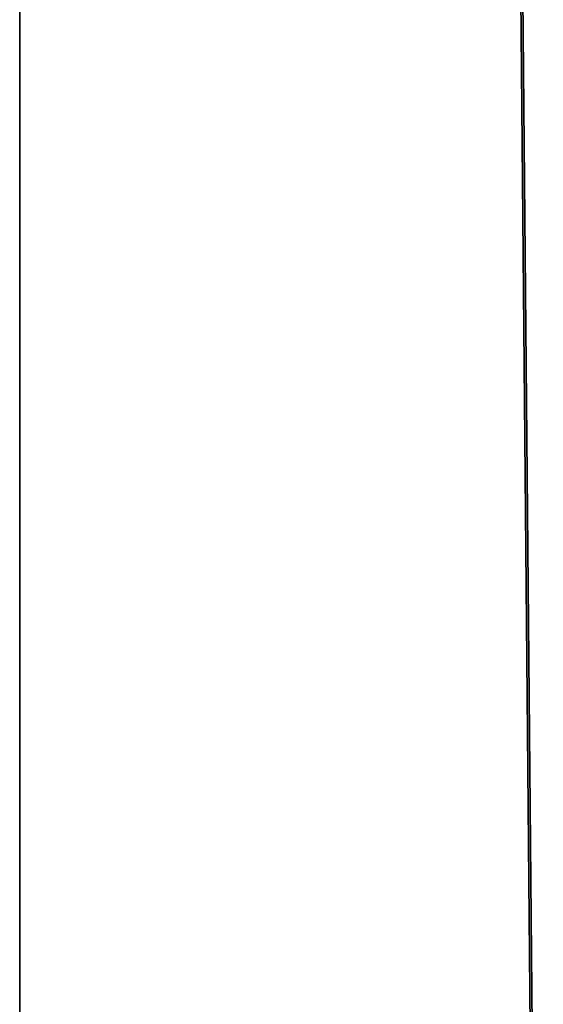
# Model space of a CAD drawing. Extents: x -133 to 627, y -127 to 467.
# Tile 415 of 421: x 394.6 to 401.63, y 50.58 to 63.77. Entities that reach past the tile are written whole.
import ezdxf

# ---------------------------------------------------------------- set-up
doc = ezdxf.new("R2010")
doc.units = 0
doc.layers.get('0').update_dxf_attribs({"lineweight": 35})
doc.layers.add('A_Dach', color=1, linetype='Continuous', lineweight=35, true_color=0xff0000)

# ---------------------------------------------------------------- blocks, each defined once
blk = doc.blocks.new('Referenz-A06HSTEJNL', base_point=(136.761, 32.375))
at = {"layer": 'A_Dach', "color": 0, "linetype": 'ByBlock', "ltscale": 0.35}
for p, q in [((394.604, 78.782), (394.604, 33.798)), ((401.264, 73.758), (401.627, 33.798)), ((401.264, 73.758), (401.627, 33.798)), ((401.264, 70.946), (401.614, 32.375)), ((401.614, 32.375), (401.264, 70.946))]:
    blk.add_line(p, q, dxfattribs=at)

msp = doc.modelspace()

# ---------------------------------------------------------------- block references
at = {"color": 251, "lineweight": 25, "ltscale": 0.25, "true_color": 0x585858}
msp.add_blockref('Referenz-A06HSTEJNL', (136.761, 32.375), dxfattribs=at)

doc.saveas('drawing.dxf')
